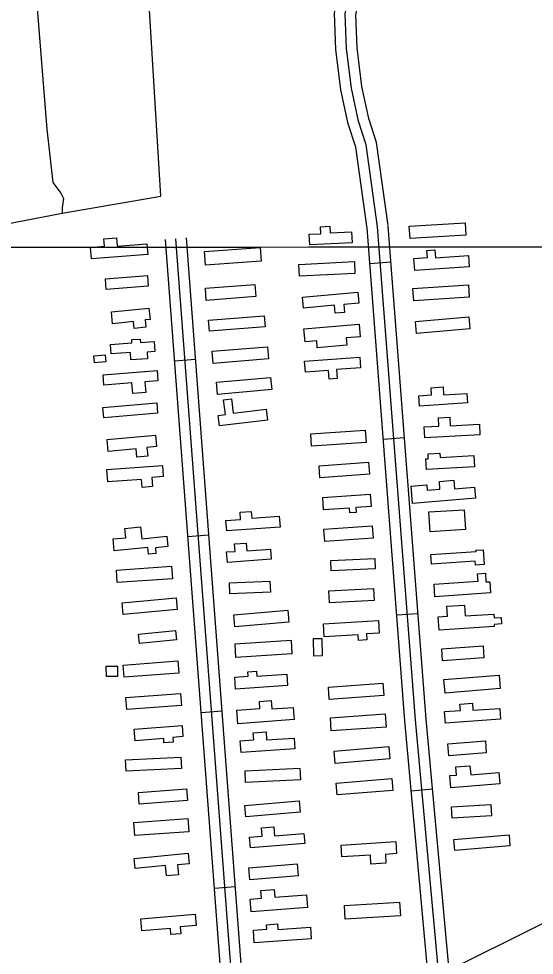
# Model space of a CAD drawing. Extents: x 3281947 to 3319794, y 715894 to 741249.
# Drawn here: x 3307324 to 3308055, y 726338 to 727666 of the extents above; entities that cross this region are included whole.
import ezdxf

# ---------------------------------------------------------------- set-up
doc = ezdxf.new("R2010")
doc.units = 0
for name, color, linetype in [('V-BLDG-OTLN', 7, 'Continuous'), ('V-GRID-MAJR', 7, 'Continuous'), ('V-ROAD-CNTR', 7, 'Continuous'), ('V-TOPO-SHOR', 7, 'Continuous')]:
    doc.layers.add(name, color=color, linetype=linetype)

msp = doc.modelspace()

# ---------------------------------------------------------------- linework, layer by layer
at = {"layer": 'V-BLDG-OTLN'}
for points in [[(3307878.653, 727354.201), (3307877.5470000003, 727371.595), (3307956.719, 727376.627), (3307957.823, 727359.233)], [(3307736.489, 727345.18), (3307735.762, 727360.378), (3307752.171, 727361.164), (3307751.702, 727370.958), (3307764.796, 727371.587), (3307765.245, 727362.225), (3307795.682, 727363.681), (3307796.432, 727348.047)], [(3307427.042, 727325.3200000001), (3307425.754, 727341.741), (3307445.347, 727343.277), (3307444.532, 727353.669), (3307462.428, 727355.072), (3307463.3310000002, 727343.564), (3307505.395, 727346.859), (3307506.595, 727331.557)], [(3307588.687, 727316.596), (3307587.313, 727335.8740000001), (3307665.917, 727341.479), (3307667.291, 727322.201)], [(3307885.27, 727308.9940000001), (3307884.105, 727325.984), (3307903.194, 727327.297), (3307902.5, 727337.42), (3307913.897, 727338.202), (3307914.663, 727327.071), (3307961.5870000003, 727330.295), (3307962.684, 727314.308)], [(3307721.946, 727300.75), (3307721.072, 727317.628), (3307799.666, 727321.714), (3307800.542, 727304.836)], [(3307446.65, 727297.107), (3307506.222, 727301.881), (3307507.4390000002, 727286.705), (3307447.864, 727281.933)], [(3307589.713, 727266.555), (3307588.412, 727283.801), (3307658.452, 727289.081), (3307659.753, 727271.835)], [(3307883.8200000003, 727265.9), (3307882.694, 727283.523), (3307961.484, 727288.559), (3307962.611, 727270.934)], [(3307727.38, 727255.631), (3307725.936, 727271.087), (3307804.542, 727278.427), (3307806.021, 727262.5920000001), (3307784.58, 727260.591), (3307785.6180000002, 727249.4770000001), (3307772.423, 727248.242), (3307771.35, 727259.737)], [(3307455.276, 727250.214), (3307508.411, 727255.449), (3307509.966, 727239.671), (3307503.169, 727239.001), (3307504.2090000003, 727228.432), (3307487.546, 727226.789), (3307486.602, 727236.388), (3307456.927, 727233.463)], [(3307594.202, 727222.963), (3307593.0160000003, 727238.579), (3307671.811, 727244.566), (3307672.999, 727228.952)], [(3307887.912, 727219.648), (3307886.464, 727236.7710000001), (3307962.029, 727243.159), (3307963.477, 727226.031)], [(3307728.182, 727226.125), (3307806.5700000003, 727232.7000000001), (3307808.06, 727214.935), (3307788.183, 727213.2660000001), (3307789.053, 727202.883), (3307747.046, 727199.36), (3307746.223, 727209.193), (3307729.72, 727207.808)], [(3307454.072, 727204.226), (3307484.3310000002, 727206.323), (3307484.018, 727210.851), (3307496.193, 727211.6950000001), (3307496.523, 727206.952), (3307515.7430000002, 727208.285), (3307516.741, 727193.886), (3307505.757, 727193.1240000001), (3307506.398, 727183.902), (3307482.809, 727182.2660000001), (3307482.099, 727192.503), (3307455.014, 727190.625)], [(3307599.248, 727177.275), (3307597.85, 727194.541), (3307676.458, 727200.91), (3307677.859, 727183.644)], [(3307430.383, 727188.01), (3307446.56, 727189.243), (3307447.322, 727179.251), (3307431.145, 727178.018)], [(3307729.202, 727180.476), (3307807.426, 727186.085), (3307808.509, 727170.969), (3307774.295, 727168.513), (3307775.221, 727155.594), (3307763.7290000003, 727154.769), (3307762.853, 727166.973), (3307730.339, 727164.642)], [(3307443.342, 727160.917), (3307520.046, 727167.106), (3307521.23, 727152.4450000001), (3307502.753, 727150.954), (3307503.957, 727136.02), (3307485.451, 727134.527), (3307484.2430000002, 727149.5260000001), (3307444.52, 727146.321)], [(3307605.829, 727133.29), (3307604.2800000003, 727150.388), (3307680.988, 727157.339), (3307682.539, 727140.241)], [(3307892.258, 727116.7270000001), (3307891.289, 727131.272), (3307909.279, 727132.468), (3307908.593, 727142.753), (3307925.366, 727143.868), (3307926.128, 727132.393), (3307959.094, 727134.582), (3307959.981, 727121.231)], [(3307444.303, 727100.225), (3307443.115, 727114.8640000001), (3307519.44, 727121.055), (3307520.628, 727106.416)], [(3307608.409, 727088.567), (3307606.648, 727103.3030000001), (3307616.8510000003, 727104.523), (3307614.332, 727125.601), (3307625.614, 727126.949), (3307628.0470000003, 727106.6020000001), (3307674.717, 727112.179), (3307676.565, 727096.71)], [(3307899.657, 727071.528), (3307898.789, 727087.246), (3307919.593, 727088.395), (3307918.954, 727099.932), (3307934.987, 727100.819), (3307935.647, 727088.846), (3307976.932, 727091.127), (3307977.776, 727075.845)], [(3307739.1210000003, 727059.9940000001), (3307737.935, 727077.488), (3307815.204, 727082.7220000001), (3307816.3880000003, 727065.226)], [(3307449.251, 727069.185), (3307517.775, 727075.4230000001), (3307519.241, 727059.306), (3307505.5670000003, 727058.06), (3307506.708, 727045.531), (3307491.335, 727044.13), (3307490.254, 727056.029), (3307450.775, 727052.435)], [(3307901.951, 727026.656), (3307901.117, 727041.691), (3307904.5270000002, 727041.881), (3307904.1380000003, 727048.924), (3307920.92, 727049.8520000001), (3307921.255, 727043.8250000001), (3307969.001, 727046.471), (3307969.889, 727030.427)], [(3307448.61, 727026.574), (3307527.4050000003, 727032.37), (3307528.5640000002, 727016.6190000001), (3307512.303, 727015.4230000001), (3307513.255, 727002.49), (3307498.806, 727001.427), (3307497.9790000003, 727012.6950000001), (3307449.89, 727009.158)], [(3307750.827, 727014.833), (3307749.596, 727031.834), (3307819.826, 727036.921), (3307821.057, 727019.9230000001)], [(3307882.092, 726978.682), (3307880.0640000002, 727003.096), (3307902.201, 727004.933), (3307902.826, 726997.395), (3307921.0670000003, 726998.908), (3307920.1580000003, 727009.861), (3307940.806, 727011.5750000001), (3307941.836, 726999.162), (3307970.051, 727001.505), (3307971.3310000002, 726986.09)], [(3307756.068, 726969.335), (3307754.878, 726987.14), (3307822.251, 726991.64), (3307823.412, 726974.267), (3307801.9020000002, 726972.829), (3307802.361, 726965.97), (3307793.036, 726965.3470000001), (3307792.608, 726971.774)], [(3307618.631, 726939.5430000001), (3307617.588, 726954.53), (3307638.433, 726955.978), (3307637.728, 726966.113), (3307653.535, 726967.209), (3307654.2, 726957.637), (3307693.198, 726960.344), (3307694.2800000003, 726944.792)], [(3307907.12, 726938.5430000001), (3307905.381, 726966.466), (3307955.433, 726969.585), (3307957.173, 726941.66)], [(3307459.319, 726911.225), (3307457.586, 726928.207), (3307475.435, 726930.024), (3307474.1010000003, 726943.1140000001), (3307496.568, 726945.402), (3307498.29, 726928.473), (3307533.94, 726932.1020000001), (3307535.4080000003, 726917.672), (3307517.49, 726915.8470000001), (3307518.3200000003, 726907.6900000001), (3307507.869, 726906.625), (3307506.906, 726916.069)], [(3307757.696, 726924.811), (3307756.506, 726942.107), (3307825.022, 726946.823), (3307826.214, 726929.5260000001)], [(3307619.64, 726895.044), (3307618.6040000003, 726909.791), (3307630.6380000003, 726910.637), (3307629.901, 726921.121), (3307646.301, 726922.2760000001), (3307647.073, 726911.3150000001), (3307680.634, 726913.674), (3307681.6350000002, 726899.404)], [(3307909.1210000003, 726892.682), (3307908.253, 726906.144), (3307972.179, 726910.273), (3307972.048, 726912.28), (3307982.136, 726912.931), (3307983.4960000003, 726891.894), (3307971.335, 726891.107), (3307970.975, 726896.68)], [(3307766.953, 726882.899), (3307766.2830000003, 726897.532), (3307828.7, 726900.385), (3307829.37, 726885.752)], [(3307462.194, 726884.003), (3307540.61, 726889.61), (3307541.876, 726871.875), (3307463.464, 726866.265)], [(3307913.874, 726846.051), (3307912.603, 726863.957), (3307975.042, 726868.387), (3307974.293, 726878.951), (3307985.38, 726879.737), (3307986.265, 726867.25), (3307991.633, 726867.631), (3307992.768, 726851.6510000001)], [(3307623.124, 726850.487), (3307622.546, 726866.1240000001), (3307680.011, 726868.242), (3307680.589, 726852.607)], [(3307764.393, 726837.638), (3307763.5270000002, 726854.586), (3307826.705, 726857.813), (3307827.574, 726840.866)], [(3307470.472, 726837.7220000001), (3307546.801, 726844.675), (3307548.304, 726828.177), (3307471.975, 726821.224)], [(3307919.982, 726799.019), (3307918.732, 726817.6460000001), (3307931.782, 726818.52), (3307930.824, 726832.83), (3307955.899, 726834.509), (3307956.932, 726819.073), (3307997.644, 726821.8030000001), (3307998.012, 726816.282), (3308007.654, 726816.927), (3308008.2770000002, 726807.6410000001), (3307997.8140000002, 726806.941), (3307997.994, 726804.25)], [(3307630.0670000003, 726803.6460000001), (3307628.629, 726820.47), (3307705.525, 726827.04), (3307706.963, 726810.214)], [(3307757.059, 726789.361), (3307755.918, 726808.0260000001), (3307833.677, 726812.7760000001), (3307834.773, 726794.796), (3307816.998, 726793.711), (3307817.532, 726784.939), (3307805.701, 726784.216), (3307805.208, 726792.302)], [(3307493.6, 726793.256), (3307546.1380000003, 726798.261), (3307547.393, 726785.08), (3307494.856, 726780.0750000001)], [(3307631.703, 726760.259), (3307630.468, 726779.725), (3307709.83, 726784.757), (3307711.061, 726765.2930000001)], [(3307741.824, 726786.981), (3307753.668, 726787.18), (3307754.085, 726762.256), (3307742.244, 726762.057)], [(3307924.835, 726755.6140000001), (3307923.629, 726772.422), (3307982.249, 726776.628), (3307983.453, 726759.8200000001)], [(3307471.8340000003, 726749.443), (3307549.488, 726755.245), (3307550.789, 726737.85), (3307473.1350000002, 726732.0480000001)], [(3307448.145, 726733.037), (3307447.8540000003, 726747.688), (3307463.732, 726748.006), (3307464.023, 726733.3520000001)], [(3307631.2770000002, 726715.018), (3307630.009, 726732.299), (3307649.306, 726733.715), (3307648.847, 726739.973), (3307660.717, 726740.844), (3307661.2600000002, 726733.444), (3307703.897, 726736.572), (3307705.083, 726720.431)], [(3307764.125, 726700.476), (3307762.812, 726717.957), (3307840.085, 726723.761), (3307841.398, 726706.282)], [(3307928.358, 726709.3640000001), (3307926.732, 726728.699), (3308004.769, 726735.261), (3308006.395, 726715.926)], [(3307475.74, 726703.382), (3307553.201, 726708.995), (3307554.42, 726692.181), (3307476.958, 726686.568)], [(3307634.316, 726666.231), (3307632.862, 726685.509), (3307665.845, 726687.993), (3307665.102, 726697.854), (3307681.867, 726699.118), (3307682.768, 726687.18), (3307712.812, 726689.443), (3307714.108, 726672.246)], [(3307928.7430000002, 726667.134), (3307927.5670000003, 726683.514), (3307950.046, 726685.128), (3307949.4220000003, 726693.856), (3307967.051, 726695.12), (3307967.757, 726685.232), (3308005.801, 726687.96), (3308006.893, 726672.737)], [(3307765.679, 726674.595), (3307843.329, 726680.0160000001), (3307844.625, 726661.461), (3307766.978, 726656.04)], [(3307487.45, 726658.6), (3307555.397, 726663.706), (3307556.58, 726647.936), (3307542.183, 726646.855), (3307542.679, 726640.2440000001), (3307529.75, 726639.273), (3307529.311, 726645.096), (3307488.693, 726642.046)], [(3307639.06, 726625.187), (3307637.9020000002, 726642.138), (3307656.973, 726643.441), (3307656.306, 726653.232), (3307674.467, 726654.475), (3307675.235, 726643.232), (3307714.127, 726645.888), (3307715.186, 726630.387)], [(3307772.321, 726609.682), (3307770.846, 726627.1140000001), (3307848.504, 726633.6780000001), (3307849.9790000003, 726616.245)], [(3307932.1040000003, 726637.811), (3307985.397, 726641.86), (3307986.697, 726624.738), (3307933.406, 726620.6900000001)], [(3307475.389, 726615.113), (3307553.603, 726619.008), (3307554.403, 726602.915), (3307476.19, 726599.018)], [(3307645.455, 726582.683), (3307644.659, 726599.38), (3307722.298, 726603.091), (3307723.095, 726586.394)], [(3307936.343, 726575.183), (3307934.924, 726592.562), (3307944.463, 726593.343), (3307943.509, 726605.008), (3307963.577, 726606.6510000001), (3307964.63, 726593.767), (3308004.4390000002, 726597.0210000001), (3308005.758, 726580.858)], [(3307775.094, 726565.338), (3307773.75, 726582.05), (3307852.928, 726588.4130000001), (3307854.272, 726571.706)], [(3307493.369, 726568.584), (3307561.696, 726573.872), (3307562.987, 726557.1950000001), (3307494.659, 726551.905)], [(3307645.73, 726533.979), (3307644.321, 726550.083), (3307721.598, 726556.841), (3307723.007, 726540.736)], [(3307938.307, 726532.189), (3307937.357, 726548.446), (3307993.306, 726551.719), (3307994.258, 726535.462)], [(3307487.022, 726526.197), (3307563.531, 726531.819), (3307564.91, 726513.073), (3307488.398, 726507.454)], [(3307652.308, 726490.185), (3307651.106, 726505.176), (3307669.028, 726506.6140000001), (3307668.078, 726518.449), (3307685.625, 726519.856), (3307686.624, 726507.4), (3307728.242, 726510.741), (3307729.395, 726496.372)], [(3307780.937, 726494.154), (3307858.394, 726499.196), (3307859.514, 726482.005), (3307843.653, 726480.973), (3307844.46, 726468.568), (3307823.187, 726467.182), (3307822.36, 726479.879), (3307782.034, 726477.254)], [(3307942.02, 726486.318), (3307940.707, 726501.981), (3308018.937, 726508.5430000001), (3308020.25, 726492.88)], [(3307487.471, 726475.212), (3307563.99, 726482.544), (3307565.438, 726467.456), (3307548.804, 726465.863), (3307550.1410000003, 726451.924), (3307533.108, 726450.294), (3307531.681, 726465.199), (3307488.822, 726461.093)], [(3307651.27, 726444.723), (3307649.832, 726461.632), (3307718.737, 726467.487), (3307720.173, 726450.579)], [(3307653.465, 726399.43), (3307652.113, 726417.409), (3307668.114, 726418.611), (3307667.279, 726429.72), (3307686.161, 726431.139), (3307687.001, 726419.998), (3307731.674, 726423.357), (3307733.024, 726405.414)], [(3307786.571, 726389.106), (3307785.467, 726408.511), (3307863.873, 726412.9770000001), (3307864.978, 726393.573)], [(3307496.838, 726389.546), (3307574.115, 726395.922), (3307575.426, 726380.037), (3307552.667, 726378.159), (3307553.4760000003, 726368.36), (3307539.537, 726367.209), (3307538.818, 726375.904), (3307498.239, 726372.556)], [(3307657.764, 726355.652), (3307656.574, 726373.459), (3307675.723, 726374.741), (3307675.293, 726381.188), (3307690.8000000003, 726382.2220000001), (3307691.324, 726374.368), (3307737.554, 726377.457), (3307738.65, 726361.05)]]:
    msp.add_lwpolyline(points, close=True, dxfattribs=at)
at = {"layer": 'V-GRID-MAJR'}
msp.add_spline([(3286082.416, 727332.685), (3291331.5, 727333.83), (3296580.583, 727335.738), (3301829.665, 727338.411), (3307078.748, 727341.846), (3312327.829, 727346.045), (3317576.91, 727351.008), (3317576.911, 727351.008)], degree=3, dxfattribs=at)
at = {"layer": 'V-ROAD-CNTR'}
for p, q in [((3307821.6013194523, 727318.959335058), (3307851.5132596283, 727321.257330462)), ((3307544.6658733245, 727180.9276111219), (3307574.579813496, 727183.187606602)), ((3307840.756281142, 727069.6948335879), (3307870.668221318, 727071.992828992)), ((3307563.493835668, 726931.6381097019), (3307593.408775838, 726933.898105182)), ((3307859.9112428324, 726820.42933212), (3307889.8231830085, 726822.728327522)), ((3307582.3217980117, 726682.3486082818), (3307612.236738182, 726684.6086037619)), ((3307880.506201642, 726571.0708308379), (3307910.38214189, 726573.797825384)), ((3307601.150760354, 726433.0591068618), (3307631.064700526, 726435.3191023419))]:
    msp.add_line(p, q, dxfattribs=at)
for points in [[(3306569.377823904, 725632.6257077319), (3306900.523161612, 725802.9573670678), (3311385.044192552, 728034.380904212), (3312649.854662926, 728665.84564128)], [(3307847.515267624, 727372.89322719), (3307830.9913006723, 727490.5059919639), (3307819.96732272, 727524.643923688), (3307810.2943420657, 727569.9928329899), (3307803.426355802, 727624.768723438), (3307801.683359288, 727671.5496298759), (3307807.7573471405, 727703.073566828), (3307811.496339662, 727735.3585022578), (3307815.514331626, 727759.140454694), (3307811.2373401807, 727797.3523782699), (3307800.8123610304, 727838.7952953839), (3307744.66747332, 728184.7186035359), (3307711.7015392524, 728266.6074397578)], [(3307817.80732704, 727368.719235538), (3307801.645359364, 727483.7600054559), (3307790.94738076, 727516.883939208), (3307780.6864012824, 727564.988842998), (3307773.4964156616, 727622.338728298), (3307771.5774195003, 727673.8596252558), (3307778.085406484, 727707.643557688), (3307781.7863990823, 727739.5864938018), (3307785.23239219, 727759.986453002), (3307781.649399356, 727792.000388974), (3307771.406419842, 727832.7213075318), (3307715.589531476, 728176.6146197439), (3307683.871594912, 728255.4034621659)], [(3307832.661297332, 727370.806231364), (3307816.3183300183, 727487.1329987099), (3307805.45735174, 727520.763931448), (3307795.4903716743, 727567.4908379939), (3307788.461385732, 727623.553725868), (3307786.630389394, 727672.7046275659), (3307792.9213768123, 727705.3585622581), (3307796.6413693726, 727737.4724980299), (3307800.373361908, 727759.5634538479), (3307796.443369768, 727794.676383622), (3307786.109390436, 727835.7583014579), (3307730.1285023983, 728180.66661164), (3307697.7865670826, 728261.0054509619)], [(3307904.9531527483, 726303.2163665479), (3307871.44221977, 726670.376632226), (3307817.705327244, 727369.6572336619)], [(3307922.7121172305, 726273.676425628), (3307886.3901898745, 726671.632629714), (3307832.661297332, 727370.806231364)], [(3307933.8990948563, 726316.141340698), (3307901.338159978, 726672.888627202), (3307847.61726742, 727371.955229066)], [(3307621.571719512, 726162.6776476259), (3307531.6758993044, 727352.9182671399)], [(3307638.701685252, 726135.041702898), (3307546.6328693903, 727354.04826488)], [(3307650.25766214, 726181.2016105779), (3307561.589839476, 727355.17826262)]]:
    msp.add_lwpolyline(points, dxfattribs=at)
at = {"layer": 'V-TOPO-SHOR'}
for points in [[(3307334.0404301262, 727881.5273528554), (3307363.7278312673, 727509.2331129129), (3307371.9442728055, 727433.659254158), (3307383.4206456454, 727418.6293113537), (3307387.267854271, 727411.0980266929), (3307385.4910692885, 727397.8448688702), (3307385.5563223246, 727390.2809576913), (3307525.2929200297, 727414.1798723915), (3307505.451926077, 727741.1722115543), (3307506.657746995, 727820.6095921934), (3307497.8540281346, 727964.2586515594)], [(3306998.002393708, 727594.9606102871), (3307186.888100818, 727621.1746475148), (3307198.282907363, 727615.5995936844), (3307198.348160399, 727608.0356825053), (3307213.5099695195, 727385.0144955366), (3307219.2644691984, 727375.6085463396), (3307228.75198469, 727371.9081570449), (3307243.879807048, 727372.0386631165), (3307304.3747832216, 727374.4516651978), (3307385.5563223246, 727390.2809576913)]]:
    msp.add_lwpolyline(points, dxfattribs=at)

doc.saveas('drawing.dxf')
